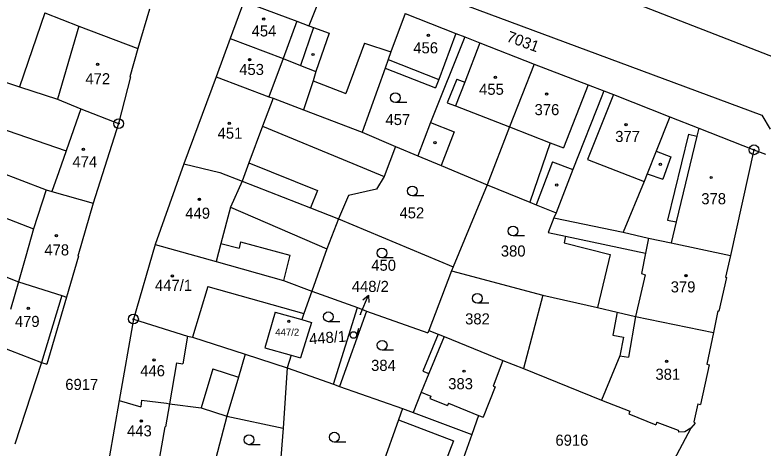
# Model space of a CAD drawing. Extents: x -593183 to -588034, y -1130415 to -1124994.
# Drawn here: x -591236.6 to -591121.7, y -1128389 to -1128322.5 of the extents above; entities that cross this region are included whole.
import ezdxf

# ---------------------------------------------------------------- set-up
doc = ezdxf.new("R2010")
doc.units = 0
for name, color, linetype in [('Vrstva 1', 7, 'Continuous'), ('Vrstva 16', 7, 'Continuous'), ('Vrstva 18', 7, 'Continuous'), ('Vrstva 19', 7, 'Continuous'), ('Vrstva 24', 7, 'Continuous'), ('Vrstva 25', 7, 'Continuous'), ('Vrstva 4', 7, 'Continuous')]:
    doc.layers.add(name, color=color, linetype=linetype)

msp = doc.modelspace()

# ---------------------------------------------------------------- linework, layer by layer
at = {"layer": 'Vrstva 1'}
for p, q in [((-591193, -1128300.54), (-591109.58, -1128333.14)), ((-591201.61, -1128308.33), (-591121.94, -1128337.89)), ((-591201.44, -1128320.46), (-591203.53, -1128326.17)), ((-591201.44, -1128320.46), (-591193.29, -1128323.5)), ((-591215.92, -1128321.68), (-591217.68, -1128327.71)), ((-591231.99, -1128322.23), (-591226.74, -1128324.25)), ((-591176.67, -1128322.31), (-591178.85, -1128328.22)), ((-591176.67, -1128322.31), (-591168.89, -1128325.37)), ((-591226.74, -1128324.25), (-591217.68, -1128327.71)), ((-591193.29, -1128323.5), (-591191.45, -1128324.19)), ((-591191.45, -1128324.19), (-591190.76, -1128324.45)), ((-591190.76, -1128324.45), (-591188.32, -1128325.36)), ((-591188.32, -1128325.36), (-591190.38, -1128331.23)), ((-591168.89, -1128325.37), (-591171.52, -1128332.44)), ((-591168.89, -1128325.37), (-591167.52, -1128325.91)), ((-591203.53, -1128326.17), (-591205.69, -1128332.01)), ((-591203.53, -1128326.17), (-591195.41, -1128329.2)), ((-591167.52, -1128325.91), (-591172.78, -1128339.01)), ((-591167.52, -1128325.91), (-591165.19, -1128326.82)), ((-591217.68, -1128327.71), (-591218.93, -1128332.01)), ((-591165.19, -1128326.82), (-591156.87, -1128330.07)), ((-591178.85, -1128328.22), (-591179.28, -1128329.39)), ((-591195.41, -1128329.2), (-591192.73, -1128330.28)), ((-591179.28, -1128329.39), (-591179.76, -1128330.7)), ((-591156.87, -1128330.07), (-591160.68, -1128339.71)), ((-591156.87, -1128330.07), (-591148.58, -1128333.27)), ((-591244.51, -1128330.75), (-591235.86, -1128333.56)), ((-591192.73, -1128330.28), (-591190.38, -1128331.23)), ((-591179.76, -1128330.7), (-591183.25, -1128340.51)), ((-591179.76, -1128330.7), (-591171.99, -1128333.7)), ((-591218.8, -1128332.05), (-591220.65, -1128339.2)), ((-591218.93, -1128332.01), (-591218.8, -1128332.05)), ((-591205.69, -1128332.01), (-591210.65, -1128345.39)), ((-591205.69, -1128332.01), (-591197.59, -1128335.08)), ((-591190.38, -1128331.23), (-591190.81, -1128332.67)), ((-591190.81, -1128332.67), (-591192.28, -1128337.09)), ((-591171.52, -1128332.44), (-591171.99, -1128333.7)), ((-591148.58, -1128333.27), (-591146.2, -1128334.18)), ((-591235.86, -1128333.56), (-591230.01, -1128335.45)), ((-591146.2, -1128334.18), (-591146.47, -1128335.02)), ((-591146.2, -1128334.18), (-591144.71, -1128334.76)), ((-591230.01, -1128335.45), (-591226.46, -1128336.92)), ((-591197.59, -1128335.08), (-591196.94, -1128335.32)), ((-591196.94, -1128335.32), (-591192.28, -1128337.09)), ((-591146.47, -1128335.02), (-591150.95, -1128346.24)), ((-591144.71, -1128334.76), (-591136.07, -1128338.14)), ((-591226.46, -1128336.92), (-591220.65, -1128339.2)), ((-591192.28, -1128337.09), (-591183.25, -1128340.51)), ((-591121.94, -1128337.89), (-591120.64, -1128340.06)), ((-591220.65, -1128339.2), (-591224.55, -1128351.42)), ((-591172.78, -1128339.01), (-591174.74, -1128344.14)), ((-591136.07, -1128338.14), (-591138.16, -1128343.45)), ((-591136.07, -1128338.14), (-591131.62, -1128339.89)), ((-591160.68, -1128339.71), (-591164.07, -1128348.57)), ((-591131.62, -1128339.89), (-591123.14, -1128343.22)), ((-591183.25, -1128340.51), (-591178.14, -1128342.69)), ((-591178.14, -1128342.69), (-591179.88, -1128347.3)), ((-591178.14, -1128342.69), (-591174.74, -1128344.14)), ((-591248.41, -1128343.01), (-591231.76, -1128349.35)), ((-591138.16, -1128343.45), (-591139.52, -1128346.89)), ((-591123.14, -1128343.22), (-591126.76, -1128359.45)), ((-591123.14, -1128343.22), (-591121.39, -1128343.91)), ((-591174.74, -1128344.14), (-591171.16, -1128345.63)), ((-591210.65, -1128345.39), (-591215.02, -1128357.73)), ((-591210.65, -1128345.39), (-591205.11, -1128346.72)), ((-591171.16, -1128345.63), (-591164.07, -1128348.57)), ((-591205.11, -1128346.72), (-591201.71, -1128348.05)), ((-591150.95, -1128346.24), (-591153.52, -1128352.88)), ((-591139.52, -1128346.89), (-591139.98, -1128348.06)), ((-591201.71, -1128348.05), (-591191.2, -1128352.13)), ((-591179.88, -1128347.3), (-591181.07, -1128349.26)), ((-591139.98, -1128348.06), (-591143.22, -1128355.84)), ((-591231.76, -1128349.35), (-591230.88, -1128349.6)), ((-591181.07, -1128349.26), (-591185.38, -1128350.23)), ((-591164.07, -1128348.57), (-591169.32, -1128361.16)), ((-591164.07, -1128348.57), (-591157.52, -1128351.27)), ((-591230.88, -1128349.6), (-591224.55, -1128351.42)), ((-591185.38, -1128350.23), (-591186.91, -1128353.83)), ((-591224.55, -1128351.42), (-591226.89, -1128359.52)), ((-591157.52, -1128351.27), (-591156.54, -1128351.67)), ((-591156.54, -1128351.67), (-591153.52, -1128352.88)), ((-591263.52, -1128352.68), (-591236.02, -1128363.45)), ((-591191.2, -1128352.13), (-591186.91, -1128353.83)), ((-591153.52, -1128352.88), (-591153.83, -1128353.64)), ((-591186.91, -1128353.83), (-591188.71, -1128358.39)), ((-591186.91, -1128353.83), (-591169.32, -1128361.16)), ((-591153.83, -1128353.64), (-591154.73, -1128355.89)), ((-591153.83, -1128353.64), (-591143.22, -1128355.84)), ((-591154.73, -1128355.89), (-591152.05, -1128356.46)), ((-591152.05, -1128356.46), (-591152.27, -1128357.47)), ((-591143.22, -1128355.84), (-591139.34, -1128356.77)), ((-591152.27, -1128357.47), (-591145.2, -1128359.26)), ((-591139.34, -1128356.77), (-591135.85, -1128357.51)), ((-591135.85, -1128357.51), (-591126.76, -1128359.45)), ((-591215.02, -1128357.73), (-591218.37, -1128369.17)), ((-591215.02, -1128357.73), (-591205.7, -1128360.36)), ((-591188.71, -1128358.39), (-591191.01, -1128364.89)), ((-591226.8, -1128359.54), (-591228.63, -1128365.84)), ((-591226.89, -1128359.52), (-591226.8, -1128359.54)), ((-591145.2, -1128359.26), (-591147.14, -1128367.43)), ((-591126.76, -1128359.45), (-591127.49, -1128362.75)), ((-591205.7, -1128360.36), (-591195.36, -1128363.28)), ((-591169.56, -1128361.78), (-591173.03, -1128370.93)), ((-591169.32, -1128361.16), (-591169.56, -1128361.78)), ((-591169.56, -1128361.78), (-591155.53, -1128365.49)), ((-591195.36, -1128363.28), (-591191.01, -1128364.89)), ((-591127.33, -1128362.78), (-591128.51, -1128367.97)), ((-591127.49, -1128362.75), (-591127.33, -1128362.78)), ((-591236.02, -1128363.45), (-591229.36, -1128365.58)), ((-591229.36, -1128365.58), (-591228.63, -1128365.84)), ((-591191.01, -1128364.89), (-591192.22, -1128368.3)), ((-591191.01, -1128364.89), (-591184.01, -1128367.42)), ((-591155.53, -1128365.49), (-591158.51, -1128376.78)), ((-591155.53, -1128365.49), (-591147.14, -1128367.43)), ((-591228.63, -1128365.84), (-591231.66, -1128376.1)), ((-591187.66, -1128379.16), (-591184.01, -1128367.42)), ((-591184.01, -1128367.42), (-591182.59, -1128367.97)), ((-591147.14, -1128367.43), (-591144.14, -1128368.13)), ((-591128.66, -1128367.94), (-591129.35, -1128371.23)), ((-591128.66, -1128367.94), (-591128.51, -1128367.97)), ((-591196.64, -1128368.14), (-591198.23, -1128373.57)), ((-591196.64, -1128368.14), (-591192.51, -1128369.25)), ((-591192.22, -1128368.3), (-591192.51, -1128369.25)), ((-591182.59, -1128367.97), (-591186.73, -1128379.5)), ((-591182.59, -1128367.97), (-591173.17, -1128371.3)), ((-591144.14, -1128368.13), (-591141.3, -1128368.79)), ((-591141.3, -1128368.79), (-591129.35, -1128371.23)), ((-591218.37, -1128369.17), (-591220.57, -1128381.67)), ((-591218.37, -1128369.17), (-591210.05, -1128371.81)), ((-591191.02, -1128369.71), (-591192.73, -1128375.1)), ((-591192.51, -1128369.25), (-591191.02, -1128369.71)), ((-591173.03, -1128370.93), (-591173.17, -1128371.3)), ((-591173.03, -1128370.93), (-591171.59, -1128371.51)), ((-591129.35, -1128371.23), (-591130.39, -1128376.09)), ((-591210.05, -1128371.81), (-591209.33, -1128371.94)), ((-591209.33, -1128371.94), (-591201.23, -1128374.57)), ((-591171.59, -1128371.51), (-591173.95, -1128377.18)), ((-591171.59, -1128371.51), (-591170.7, -1128371.87)), ((-591170.7, -1128371.87), (-591161.66, -1128375.51)), ((-591238.83, -1128373.39), (-591232.46, -1128375.84)), ((-591198.23, -1128373.57), (-591194.18, -1128374.7)), ((-591201.23, -1128374.57), (-591194.78, -1128376.66)), ((-591194.18, -1128374.7), (-591194.78, -1128376.66)), ((-591194.18, -1128374.7), (-591192.73, -1128375.1)), ((-591232.46, -1128375.84), (-591236.59, -1128388.34)), ((-591232.46, -1128375.84), (-591231.66, -1128376.1)), ((-591161.66, -1128375.51), (-591163.16, -1128379.45)), ((-591161.66, -1128375.51), (-591158.51, -1128376.78)), ((-591194.78, -1128376.66), (-591195.39, -1128385.9)), ((-591194.78, -1128376.66), (-591187.66, -1128379.16)), ((-591158.51, -1128376.78), (-591146.55, -1128381.61)), ((-591130.02, -1128376.18), (-591131.36, -1128382.28)), ((-591130.39, -1128376.09), (-591130.02, -1128376.18)), ((-591173.04, -1128377.54), (-591174.22, -1128380.41)), ((-591173.95, -1128377.18), (-591173.04, -1128377.54)), ((-591187.66, -1128379.16), (-591186.73, -1128379.5)), ((-591186.73, -1128379.5), (-591177.1, -1128382.91)), ((-591174.22, -1128380.41), (-591175.45, -1128383.5)), ((-591162.88, -1128379.56), (-591164.72, -1128384.23)), ((-591163.16, -1128379.45), (-591162.88, -1128379.56)), ((-591220.57, -1128381.67), (-591222.09, -1128390.44)), ((-591220.57, -1128381.67), (-591217.24, -1128382.63)), ((-591217.12, -1128381.64), (-591217.24, -1128382.63)), ((-591217.12, -1128381.64), (-591213.28, -1128382.1)), ((-591146.55, -1128381.61), (-591142.19, -1128383.3)), ((-591213.28, -1128382.1), (-591212.84, -1128382.16)), ((-591212.84, -1128382.16), (-591207.96, -1128382.77)), ((-591207.96, -1128382.77), (-591204.03, -1128384.09)), ((-591131.75, -1128382.19), (-591132.37, -1128384.95)), ((-591131.75, -1128382.19), (-591131.36, -1128382.28)), ((-591177.1, -1128382.91), (-591177.71, -1128384.62)), ((-591177.1, -1128382.91), (-591175.45, -1128383.5)), ((-591175.45, -1128383.5), (-591166.43, -1128386.86)), ((-591165.39, -1128383.96), (-591166.43, -1128386.86)), ((-591165.39, -1128383.96), (-591164.72, -1128384.23)), ((-591142.19, -1128383.3), (-591142.33, -1128383.7)), ((-591142.33, -1128383.7), (-591138.18, -1128385.38)), ((-591204.03, -1128384.09), (-591206.63, -1128394)), ((-591204.03, -1128384.09), (-591195.39, -1128385.9)), ((-591177.71, -1128384.62), (-591181.21, -1128394.44)), ((-591138.04, -1128384.99), (-591138.18, -1128385.38)), ((-591138.04, -1128384.99), (-591134.75, -1128386.24)), ((-591132.18, -1128385.16), (-591132.81, -1128385.93)), ((-591132.37, -1128384.95), (-591132.18, -1128385.16)), ((-591195.39, -1128385.9), (-591196.25, -1128396.57)), ((-591132.81, -1128385.93), (-591141.18, -1128401.36)), ((-591134.75, -1128386.24), (-591134.66, -1128386.54)), ((-591132.81, -1128385.93), (-591133.75, -1128386.45)), ((-591166.43, -1128386.86), (-591167.97, -1128391.17)), ((-591133.75, -1128386.45), (-591134.66, -1128386.54))]:
    msp.add_line(p, q, dxfattribs=at)
at = {"layer": 'Vrstva 16'}
msp.add_line((-591183.55, -1128368.52), (-591183.46, -1128368.28), dxfattribs=at)
at = {"layer": 'Vrstva 24'}
for centre, radius in [((-591220.65, -1128339.2), 0.75), ((-591220.65, -1128339.2), 0.0903), ((-591123.14, -1128343.22), 0.75), ((-591123.14, -1128343.22), 0.0903), ((-591218.37, -1128369.17), 0.75), ((-591218.37, -1128369.17), 0.0903)]:
    msp.add_circle(centre, radius, dxfattribs=at)
at = {"layer": 'Vrstva 25'}
for p, q in [((-591176.42, -1128335.98), (-591178.17, -1128335.98)), ((-591173.81, -1128350.28), (-591175.56, -1128350.28)), ((-591158.36, -1128356.43), (-591160.11, -1128356.43)), ((-591178.49, -1128359.8), (-591180.24, -1128359.8)), ((-591183.46, -1128368.28), (-591182.31, -1128365.51)), ((-591163.84, -1128366.76), (-591165.59, -1128366.76)), ((-591186.71, -1128369.61), (-591188.46, -1128369.58)), ((-591183.81, -1128370.63), (-591184.13, -1128371.76)), ((-591178.45, -1128373.94), (-591180.2, -1128373.94)), ((-591198.9, -1128388.44), (-591200.65, -1128388.44)), ((-591185.8, -1128388.04), (-591187.55, -1128388.04))]:
    msp.add_line(p, q, dxfattribs=at)
msp.add_lwpolyline([(-591183.15, -1128366.24), (-591182.31, -1128365.51), (-591182.23, -1128366.63)], dxfattribs=at)
for centre, radius in [((-591198.37, -1128323.17), 0.175), ((-591198.37, -1128323.17), 0.15), ((-591173.11, -1128325.66), 0.175), ((-591173.11, -1128325.66), 0.15), ((-591190.81, -1128328.61), 0.175), ((-591223.88, -1128330.1), 0.175), ((-591223.88, -1128330.1), 0.15), ((-591200.55, -1128329.4), 0.175), ((-591200.55, -1128329.4), 0.15), ((-591162.82, -1128332.1), 0.175), ((-591162.82, -1128332.1), 0.15), ((-591178.17, -1128335.23), 0.75), ((-591154.97, -1128334.67), 0.175), ((-591154.97, -1128334.67), 0.15), ((-591203.67, -1128339.17), 0.175), ((-591203.67, -1128339.17), 0.15), ((-591142.77, -1128339.38), 0.175), ((-591142.77, -1128339.38), 0.15), ((-591172.11, -1128342.13), 0.175), ((-591226.04, -1128343.13), 0.175), ((-591226.04, -1128343.13), 0.15), ((-591137.5, -1128345.45), 0.175), ((-591129.71, -1128347.47), 0.175), ((-591129.71, -1128347.47), 0.15), ((-591175.56, -1128349.53), 0.75), ((-591153.41, -1128348.63), 0.175), ((-591208.24, -1128350.82), 0.175), ((-591208.24, -1128350.82), 0.15), ((-591160.11, -1128355.68), 0.75), ((-591230.19, -1128356.41), 0.175), ((-591230.19, -1128356.41), 0.15), ((-591180.24, -1128359.05), 0.75), ((-591212.4, -1128362.56), 0.175), ((-591212.4, -1128362.56), 0.15), ((-591133.55, -1128362.52), 0.175), ((-591133.55, -1128362.52), 0.15), ((-591165.59, -1128366.01), 0.75), ((-591234.52, -1128367.52), 0.175), ((-591234.52, -1128367.52), 0.15), ((-591188.45, -1128368.83), 0.75), ((-591194.52, -1128369.53), 0.175), ((-591194.52, -1128369.53), 0.15), ((-591184.61, -1128371.62), 0.503), ((-591180.2, -1128373.19), 0.75), ((-591215.21, -1128375.45), 0.175), ((-591215.21, -1128375.45), 0.15), ((-591136.54, -1128375.65), 0.175), ((-591136.54, -1128375.65), 0.15), ((-591167.63, -1128377.17), 0.175), ((-591167.63, -1128377.17), 0.15), ((-591217.18, -1128384.81), 0.175), ((-591217.18, -1128384.81), 0.15), ((-591200.65, -1128387.69), 0.75), ((-591187.55, -1128387.29), 0.75)]:
    msp.add_circle(centre, radius, dxfattribs=at)
at = {"layer": 'Vrstva 4'}
for p, q in [((-591189.69, -1128319.82), (-591191.45, -1128324.19)), ((-591231.99, -1128322.23), (-591235.86, -1128333.56)), ((-591226.74, -1128324.25), (-591230.01, -1128335.45)), ((-591193.29, -1128323.5), (-591195.41, -1128329.2)), ((-591190.76, -1128324.45), (-591192.73, -1128330.28)), ((-591182.89, -1128326.85), (-591185.75, -1128334.61)), ((-591182.89, -1128326.85), (-591178.85, -1128328.22)), ((-591165.19, -1128326.82), (-591167.53, -1128332.84)), ((-591195.41, -1128329.2), (-591197.59, -1128335.08)), ((-591179.28, -1128329.39), (-591171.52, -1128332.44)), ((-591168.74, -1128332.37), (-591170.2, -1128336)), ((-591168.74, -1128332.37), (-591167.53, -1128332.84)), ((-591190.81, -1128332.67), (-591185.75, -1128334.61)), ((-591167.53, -1128332.84), (-591168.95, -1128336.49)), ((-591148.58, -1128333.27), (-591152.35, -1128342.93)), ((-591196.94, -1128335.32), (-591198.54, -1128339.59)), ((-591144.71, -1128334.76), (-591148.68, -1128344.72)), ((-591226.46, -1128336.92), (-591228.71, -1128343.37)), ((-591170.2, -1128336), (-591168.95, -1128336.49)), ((-591168.95, -1128336.49), (-591160.68, -1128339.71)), ((-591246.72, -1128337.16), (-591228.71, -1128343.37)), ((-591172.78, -1128339.01), (-591169.17, -1128340.47)), ((-591198.54, -1128339.59), (-591200.65, -1128345.23)), ((-591198.54, -1128339.59), (-591184.71, -1128345.3)), ((-591160.68, -1128339.71), (-591154.43, -1128342.13)), ((-591131.62, -1128339.89), (-591131.92, -1128341.15)), ((-591169.17, -1128340.47), (-591171.16, -1128345.63)), ((-591133.19, -1128340.84), (-591136.41, -1128354.03)), ((-591131.92, -1128341.15), (-591135.08, -1128354.29)), ((-591133.19, -1128340.84), (-591131.92, -1128341.15)), ((-591154.43, -1128342.13), (-591157.52, -1128351.27)), ((-591154.43, -1128342.13), (-591152.35, -1128342.93)), ((-591228.71, -1128343.37), (-591229.84, -1128346.61)), ((-591138.16, -1128343.45), (-591135.91, -1128344.28)), ((-591148.68, -1128344.72), (-591139.98, -1128348.06)), ((-591135.91, -1128344.28), (-591137.13, -1128347.74)), ((-591258.43, -1128345.77), (-591233.7, -1128355.32)), ((-591200.65, -1128345.23), (-591201.71, -1128348.05)), ((-591200.65, -1128345.23), (-591190.12, -1128349.44)), ((-591184.71, -1128345.3), (-591179.88, -1128347.3)), ((-591154.06, -1128345.07), (-591156.54, -1128351.67)), ((-591154.06, -1128345.07), (-591150.95, -1128346.24)), ((-591229.84, -1128346.61), (-591230.88, -1128349.6)), ((-591139.52, -1128346.89), (-591137.13, -1128347.74)), ((-591201.71, -1128348.05), (-591203.46, -1128352.01)), ((-591231.76, -1128349.35), (-591233.7, -1128355.32)), ((-591190.12, -1128349.44), (-591191.2, -1128352.13)), ((-591203.46, -1128352.01), (-591204.96, -1128357.61)), ((-591203.46, -1128352.01), (-591188.71, -1128358.39)), ((-591136.41, -1128354.03), (-591135.08, -1128354.29)), ((-591233.7, -1128355.32), (-591234.9, -1128359.53)), ((-591135.08, -1128354.29), (-591135.85, -1128357.51)), ((-591152.05, -1128356.46), (-591139.79, -1128359.07)), ((-591204.96, -1128357.61), (-591205.7, -1128360.36)), ((-591204.96, -1128357.61), (-591202.17, -1128358.32)), ((-591201.92, -1128357.35), (-591202.17, -1128358.32)), ((-591201.92, -1128357.35), (-591194.35, -1128359.4)), ((-591139.34, -1128356.77), (-591139.79, -1128359.07)), ((-591234.9, -1128359.53), (-591236.02, -1128363.45)), ((-591194.35, -1128359.4), (-591195.36, -1128363.28)), ((-591139.79, -1128359.07), (-591140.41, -1128362.19)), ((-591140.41, -1128362.19), (-591139.84, -1128362.38)), ((-591139.84, -1128362.38), (-591141.3, -1128368.79)), ((-591236.02, -1128363.45), (-591237.22, -1128367.69)), ((-591206.96, -1128364.2), (-591209.33, -1128371.94)), ((-591206.96, -1128364.2), (-591192.22, -1128368.3)), ((-591229.36, -1128365.58), (-591232.46, -1128375.84)), ((-591144.14, -1128368.13), (-591144.8, -1128371.64)), ((-591141.3, -1128368.79), (-591142.41, -1128375.03)), ((-591210.05, -1128371.81), (-591210.8, -1128376.03)), ((-591170.7, -1128371.87), (-591173.04, -1128377.54)), ((-591144.8, -1128371.64), (-591143.18, -1128371.96)), ((-591143.18, -1128371.96), (-591143.7, -1128374.8)), ((-591201.23, -1128374.57), (-591202.27, -1128378.1)), ((-591143.7, -1128374.8), (-591146.55, -1128381.61)), ((-591143.7, -1128374.8), (-591142.41, -1128375.03)), ((-591211.75, -1128375.89), (-591212.84, -1128382.16)), ((-591211.75, -1128375.89), (-591210.8, -1128376.03)), ((-591206.19, -1128376.83), (-591207.96, -1128382.77)), ((-591206.19, -1128376.83), (-591202.27, -1128378.1)), ((-591202.27, -1128378.1), (-591204.03, -1128384.09)), ((-591174.22, -1128380.41), (-591172.73, -1128381.01)), ((-591172.73, -1128381.01), (-591172.87, -1128381.35)), ((-591172.87, -1128381.35), (-591170.15, -1128382.45)), ((-591212.84, -1128382.16), (-591213.47, -1128385.71)), ((-591170.01, -1128382.1), (-591170.15, -1128382.45)), ((-591170.01, -1128382.1), (-591165.39, -1128383.96)), ((-591177.71, -1128384.62), (-591169.27, -1128387.86)), ((-591213.56, -1128385.69), (-591214.6, -1128391.53)), ((-591213.56, -1128385.69), (-591213.47, -1128385.71)), ((-591169.27, -1128387.86), (-591171.02, -1128392.46))]:
    msp.add_line(p, q, dxfattribs=at)

# ---------------------------------------------------------------- texts
at = {"layer": 'Vrstva 16'}
msp.add_text('448/2', height=1.7, dxfattribs=at).set_placement((-591184.86, -1128365.02))
at = {"layer": 'Vrstva 18'}
for s, rotation, p in [('7031', 339.8374, (-591161.24, -1128326.54)), ('448/1', 4.6022, (-591191.35, -1128373.09))]:
    msp.add_text(s, height=1.7, rotation=rotation, dxfattribs=at).set_placement(p)
for s, height, p in [('457', 1.7, (-591179.69, -1128339.43)), ('452', 1.7, (-591177.54, -1128353.74)), ('380', 1.7, (-591161.99, -1128359.59)), ('450', 1.7, (-591181.87, -1128361.77)), ('448/2', 0.1, (-591183.73, -1128368.52)), ('382', 1.7, (-591167.47, -1128370)), ('384', 1.7, (-591181.9, -1128377.13)), ('6917', 1.7, (-591228.83, -1128380.05)), ('6916', 1.7, (-591153.61, -1128388.6))]:
    msp.add_text(s, height=height, dxfattribs=at).set_placement(p)
at = {"layer": 'Vrstva 19'}
for s, height, p in [('454', 1.7, (-591200.23, -1128325.84)), ('456', 1.7, (-591175.42, -1128328.43)), ('453', 1.7, (-591202.14, -1128331.75)), ('472', 1.7, (-591225.74, -1128333.17)), ('455', 1.7, (-591165.32, -1128334.79)), ('376', 1.7, (-591156.81, -1128337.91)), ('451', 1.7, (-591205.45, -1128341.52)), ('377', 1.7, (-591144.43, -1128342.02)), ('474', 1.7, (-591227.73, -1128345.9)), ('378', 1.7, (-591131.22, -1128351.57)), ('449', 1.7, (-591210.41, -1128353.79)), ('478', 1.7, (-591232.04, -1128359.42)), ('447/1', 1.7, (-591215.07, -1128364.85)), ('379', 1.7, (-591135.92, -1128365.09)), ('479', 1.7, (-591236.57, -1128370.39)), ('447/2', 1.1, (-591196.61, -1128371.74)), ('446', 1.7, (-591217.33, -1128377.95)), ('381', 1.7, (-591138.26, -1128378.49)), ('383', 1.7, (-591170.06, -1128379.94)), ('443', 1.7, (-591219.35, -1128387.17))]:
    msp.add_text(s, height=height, dxfattribs=at).set_placement(p)

doc.saveas('drawing.dxf')
